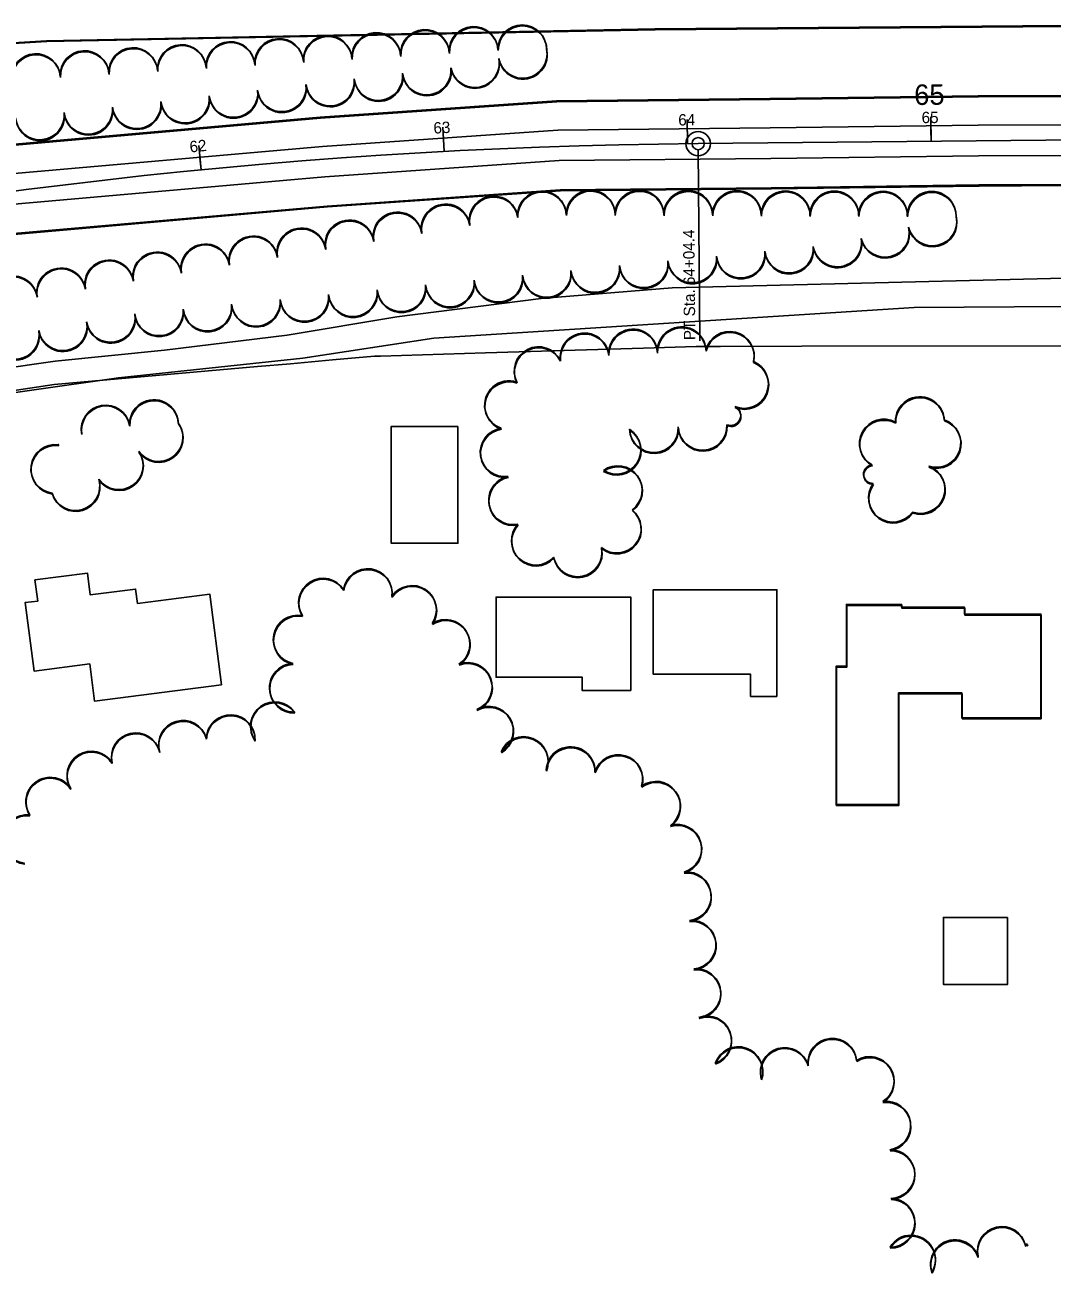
# Model space of a CAD drawing. Extents: x -25029 to 2274964, y -81170 to 687028.
# Drawn here: x 1327 to 1748, y -65785 to -65272 of the extents above; entities that cross this region are included whole.
import ezdxf

# ---------------------------------------------------------------- set-up
doc = ezdxf.new("R2010")
doc.units = 0
for name, color, linetype in [('81911BEA - GE_X_CL_20', 7, 'Continuous'), ('81911BEA - GE_X_CL_50', 7, 'Continuous'), ('81911BEA - RW_X_Fee_RW', 7, 'Continuous'), ('BLDG', 7, 'Continuous'), ('GE_X_CL_100', 7, 'Continuous'), ('PM_P_CL_Double_Solid', 7, 'Continuous'), ('PM_P_Lane_Line', 7, 'Continuous'), ('ROAD', 7, 'Continuous'), ('TREES', 7, 'Continuous')]:
    doc.layers.add(name, color=color, linetype=linetype)

msp = doc.modelspace()

# ---------------------------------------------------------------- linework, layer by layer
at = {"layer": '81911BEA - GE_X_CL_20'}
msp.add_line((1602.95, -65321.22), (2242.92, -65314.93), dxfattribs=at)
msp.add_arc((1621.33, -67612.97), 2291.83, 90.45939, 116.45939, dxfattribs=at)
at = {"layer": '81911BEA - GE_X_CL_50'}
for p, q in [((1698.55, -65320.28), (1698.51, -65315.28)), ((1498.62, -65324.43), (1498.35, -65319.44)), ((1598.56, -65321.26), (1598.51, -65316.26)), ((1602.97, -65323.72), (1603.6, -65402.15)), ((1398.91, -65331.96), (1398.42, -65326.99))]:
    msp.add_line(p, q, dxfattribs=at)
msp.add_circle((1602.95, -65321.22), 2.5, dxfattribs=at)
at = {"layer": '81911BEA - RW_X_Fee_RW'}
for points in [[(1258.25, -65432), (1308.21, -65424.66), (1315.73, -65423.55), (1338.51, -65420.2), (1422.11, -65412.8), (1435.61, -65411.61), (1452.86, -65410.08), (1470.11, -65408.55), (1472.59, -65408.47), (1515.58, -65407.16), (1557.08, -65405.88), (1580.56, -65405.16), (1602.17, -65404.5)], [(1602.17, -65404.5), (1612.16, -65404.48), (1645.55, -65404.42), (1759.78, -65404.21), (1815.97, -65404.11), (1822.78, -65404.09), (1947.79, -65403.86)]]:
    msp.add_lwpolyline(points, dxfattribs=at)
at = {"layer": 'BLDG'}
for points in [[(1504.29, -65437.34), (1504.29, -65485.38), (1476.98, -65485.38), (1476.98, -65437.34)], [(1353.15, -65534.86), (1330.3, -65537.83), (1326.66, -65509.74), (1331.82, -65509.07), (1330.7, -65500.41), (1352.2, -65497.62), (1353.36, -65506.58), (1372, -65504.16), (1372.76, -65510.05), (1402.43, -65506.21), (1407.26, -65543.45), (1355.14, -65550.21)], [(1635.3, -65548.23), (1624.44, -65548.23), (1624.44, -65539.12), (1584.53, -65539.12), (1584.53, -65504.43), (1635.3, -65504.43)], [(1575.25, -65545.85), (1555.36, -65545.85), (1555.36, -65540.35), (1520.01, -65540.35), (1520.01, -65507.43), (1575.25, -65507.43)], [(1711.2, -65557.02), (1711.2, -65546.81), (1685.21, -65546.81), (1685.21, -65592.69), (1659.58, -65592.69), (1659.58, -65535.84), (1663.83, -65535.84), (1663.82, -65510.46), (1686.46, -65510.46), (1686.46, -65511.62), (1712.34, -65511.62), (1712.34, -65514.47), (1743.64, -65514.46), (1743.65, -65557.01)], [(1711.3, -65557.44), (1711.3, -65547.23), (1685.31, -65547.23), (1685.31, -65593.11), (1659.68, -65593.11), (1659.68, -65536.26), (1663.93, -65536.26), (1663.93, -65510.88), (1686.57, -65510.88), (1686.57, -65512.04), (1712.45, -65512.04), (1712.45, -65514.89), (1743.75, -65514.89), (1743.75, -65557.44)], [(1729.97, -65639.03), (1729.97, -65666.51), (1703.63, -65666.51), (1703.63, -65639.03)]]:
    msp.add_lwpolyline(points, close=True, dxfattribs=at)
at = {"layer": 'GE_X_CL_100'}
for p, q in [((1698.55, -65320.28), (1698.46, -65310.28)), ((1498.62, -65324.43), (1498.08, -65314.45)), ((1598.56, -65321.26), (1598.46, -65311.26)), ((1398.91, -65331.96), (1397.94, -65322.01))]:
    msp.add_line(p, q, dxfattribs=at)
msp.add_circle((1602.95, -65321.22), 5, dxfattribs=at)
at = {"layer": 'PM_P_CL_Double_Solid'}
msp.add_lwpolyline([(256.92, -65724.32), (448.47, -65628.69), (661.74, -65525.7), (752.85, -65485.26), (811.88, -65462.41), (867.74, -65442.21), (917.24, -65424.43), (971.65, -65408.46), (1030.78, -65391.34), (1090.01, -65376.04), (1149.88, -65362.87), (1235.75, -65345.81), (1319.13, -65333.75), (1448.68, -65322.35), (1545.32, -65315.63), (1632.57, -65314.74), (1717.94, -65313.63), (1753.03, -65313.47)], dxfattribs=at)
at = {"layer": 'PM_P_Lane_Line'}
msp.add_lwpolyline([(246.2, -65743.72), (454.01, -65639.98), (667.02, -65537.11), (757.67, -65496.88), (816.29, -65474.19), (872, -65454.03), (921.14, -65436.39), (975.16, -65420.52), (1034.1, -65403.46), (1092.93, -65388.28), (1152.46, -65375.17), (1237.89, -65358.2), (1320.58, -65346.24), (1449.66, -65334.87), (1545.82, -65328.2), (1632.72, -65327.31), (1718.06, -65326.2), (1752.95, -65326.04)], dxfattribs=at)
at = {"layer": 'ROAD'}
for points in [[(1752.96, -65272.68), (1585.17, -65274.1), (1335.38, -65278.96), (1187.49, -65287.87), (1081.48, -65297.92), (976.5, -65308.34), (858.61, -65308.07), (740.72, -65307.46), (689.55, -65307.56), (689.61, -65295.02), (741.52, -65294.74)], [(1753.1, -65273.11), (1585.31, -65274.51), (1335.52, -65279.34), (1187.62, -65288.23), (1081.61, -65298.27), (976.63, -65308.67), (858.74, -65308.39), (740.85, -65307.77), (689.68, -65307.86), (689.74, -65295.32), (741.65, -65295.05)], [(251.56, -65713.58), (443.18, -65617.92), (656.69, -65514.81), (748.25, -65474.17), (807.68, -65451.17), (863.67, -65430.92), (913.52, -65413.01), (968.29, -65396.94), (1027.61, -65379.77), (1087.21, -65364.37), (1147.42, -65351.12), (1233.72, -65333.97), (1317.74, -65321.82), (1447.74, -65310.39), (1544.85, -65303.64), (1632.43, -65302.75), (1717.84, -65301.63), (1752.98, -65301.47)], [(251.64, -65713.83), (443.27, -65618.19), (656.8, -65515.11), (748.36, -65474.48), (807.79, -65451.48), (863.79, -65431.24), (913.64, -65413.34), (968.41, -65397.27), (1027.73, -65380.11), (1087.34, -65364.72), (1147.55, -65351.48), (1233.85, -65334.34), (1317.87, -65322.2), (1447.87, -65310.78), (1544.98, -65304.04), (1632.56, -65303.16), (1717.97, -65302.06), (1753.11, -65301.9)], [(251.56, -65754.45), (459.3, -65650.75), (672.07, -65548), (762.27, -65507.96), (820.5, -65485.42), (876.07, -65465.32), (924.86, -65447.8), (978.52, -65432.05), (1037.27, -65415.04), (1095.72, -65399.95), (1154.92, -65386.91), (1239.92, -65370.03), (1321.96, -65358.16), (1450.6, -65346.84), (1546.3, -65340.2), (1632.86, -65339.31), (1718.16, -65338.19), (1753, -65338.04)], [(251.64, -65754.7), (459.39, -65651.02), (672.17, -65548.3), (762.38, -65508.27), (820.61, -65485.74), (876.18, -65465.64), (924.98, -65448.13), (978.64, -65432.38), (1037.39, -65415.38), (1095.84, -65400.3), (1155.04, -65387.27), (1240.04, -65370.4), (1322.09, -65358.54), (1450.73, -65347.23), (1546.43, -65340.6), (1632.99, -65339.72), (1718.29, -65338.62), (1753.13, -65338.47)], [(1753.15, -65376.47), (1592.32, -65380.45), (1538.43, -65384.84), (1479.23, -65392.41), (1434.19, -65399.82), (1383.83, -65406.05), (1339.01, -65410.58), (1291.24, -65417.4), (1241.63, -65427.69), (1176.54, -65453.61), (1120.16, -65477.91), (984.25, -65536.93), (987.43, -65548.13), (1171.98, -65465.93), (1233.6, -65441.63), (1291.76, -65427.79), (1365.04, -65417.42), (1440.68, -65409.32), (1494.42, -65401.17), (1691.64, -65388.49), (1753.15, -65388.12)]]:
    msp.add_lwpolyline(points, dxfattribs=at)
at = {"layer": 'TREES'}
for centre, radius, start, end in [((1490.77, -65284.36), 10, 3.5617, 183.5617), ((1510.74, -65283.12), 10, 3.5617, 183.5617), ((1510.87, -65283.52), 10, 3.5547, 183.5547), ((1530.72, -65282.48), 10, 0.1106, 180.1106), ((1530.85, -65282.89), 10, 0.1036, 180.1036), ((1410.93, -65289.33), 10, 3.5617, 183.5617), ((1411.06, -65289.72), 10, 3.5547, 183.5547), ((1430.89, -65288.09), 10, 3.5617, 183.5617), ((1431.02, -65288.48), 10, 3.5547, 183.5547), ((1450.85, -65286.85), 10, 3.5617, 183.5617), ((1450.98, -65287.24), 10, 3.5547, 183.5547), ((1470.81, -65285.6), 10, 3.5617, 183.5617), ((1470.94, -65286), 10, 3.5547, 183.5547), ((1490.9, -65284.76), 10, 3.5547, 183.5547), ((1331.08, -65294.3), 10, 3.5617, 183.5617), ((1331.21, -65294.68), 10, 3.5547, 183.5547), ((1351.04, -65293.06), 10, 3.5617, 183.5617), ((1351.17, -65293.44), 10, 3.5547, 183.5547), ((1371.01, -65291.82), 10, 3.5617, 183.5617), ((1371.14, -65292.2), 10, 3.5547, 183.5547), ((1390.97, -65290.57), 10, 3.5617, 183.5617), ((1391.1, -65290.96), 10, 3.5547, 183.5547), ((1530.9, -65284.35), 10, 190.9128, 10.9128), ((1531.03, -65284.76), 10, 190.9058, 10.9058), ((1491.5, -65291.18), 10, 186.632, 6.632), ((1511.26, -65288.14), 10, 190.8888, 10.8888), ((1511.39, -65288.54), 10, 190.8818, 10.8818), ((1451.83, -65295.79), 9.94, 186.632, 6.632), ((1451.96, -65296.19), 9.94, 186.625, 6.625), ((1471.64, -65293.49), 10, 186.632, 6.632), ((1471.77, -65293.89), 10, 186.625, 6.625), ((1491.63, -65291.58), 10, 186.625, 6.625), ((1412.15, -65300.41), 10, 186.632, 6.632), ((1412.28, -65300.8), 10, 186.625, 6.625), ((1432.02, -65298.1), 10, 186.632, 6.632), ((1432.15, -65298.49), 10, 186.625, 6.625), ((1372.42, -65305.03), 10, 186.632, 6.632), ((1372.55, -65305.41), 10, 186.625, 6.625), ((1392.29, -65302.72), 10, 186.632, 6.632), ((1392.41, -65303.11), 10, 186.625, 6.625), ((1332.69, -65309.64), 10, 186.632, 6.632), ((1332.81, -65310.03), 10, 186.625, 6.625), ((1352.55, -65307.33), 10, 186.632, 6.632), ((1352.68, -65307.72), 10, 186.625, 6.625), ((1538.82, -65350.7), 10, 2.3413, 182.3413), ((1538.94, -65351.1), 10, 2.3343, 182.3343), ((1558.81, -65350.33), 10, 359.7838, 179.7839), ((1558.93, -65350.74), 10, 359.7768, 179.7768), ((1578.81, -65350.4), 10, 359.7838, 179.7839), ((1578.93, -65350.81), 10, 359.7768, 179.7768), ((1598.81, -65350.48), 10, 359.7838, 179.7839), ((1598.93, -65350.89), 10, 359.7768, 179.7768), ((1618.81, -65350.55), 10, 359.7838, 179.7838), ((1618.93, -65350.97), 10, 359.7768, 179.7768), ((1638.81, -65350.63), 10, 359.7838, 179.7839), ((1638.93, -65351.05), 10, 359.7768, 179.7768), ((1658.81, -65350.7), 10, 359.7838, 179.7839), ((1658.93, -65351.13), 10, 359.7768, 179.7768), ((1678.81, -65350.78), 10, 359.7838, 179.7839), ((1678.93, -65351.2), 10, 359.7768, 179.7768), ((1698.81, -65350.85), 10, 359.7838, 179.7839), ((1698.93, -65351.28), 10, 359.7768, 179.7768), ((1499.23, -65356.03), 10, 9.4505, 189.4505), ((1518.96, -65352.75), 10, 9.4505, 189.4505), ((1519.09, -65353.15), 10, 9.4435, 189.4435), ((1479.51, -65359.32), 10, 9.4505, 189.4505), ((1479.63, -65359.72), 10, 9.4435, 189.4435), ((1499.36, -65356.43), 10, 9.4435, 189.4435), ((1699.08, -65353.21), 10, 193.3985, 13.3985), ((1699.2, -65353.64), 10, 193.3915, 13.3915), ((1440.05, -65365.88), 10, 9.4505, 189.4505), ((1440.17, -65366.28), 10, 9.4435, 189.4435), ((1459.78, -65362.6), 10, 9.4505, 189.4505), ((1459.9, -65363), 10, 9.4435, 189.4435), ((1679.63, -65357.84), 10, 193.3816, 13.3816), ((1679.75, -65358.27), 10, 193.3745, 13.3745), ((1420.32, -65369.17), 10, 9.4505, 189.4505), ((1420.44, -65369.56), 10, 9.4435, 189.4435), ((1660.03, -65361.79), 10, 189.4322, 9.4322), ((1660.15, -65362.22), 10, 189.4252, 9.4252), ((1380.86, -65375.73), 10, 9.4505, 189.4505), ((1380.98, -65376.12), 10, 9.4435, 189.4435), ((1400.59, -65372.45), 10, 9.4505, 189.4505), ((1400.71, -65372.84), 10, 9.4435, 189.4435), ((1620.4, -65366.39), 10, 185.677, 5.677), ((1620.52, -65366.81), 10, 185.67, 5.67), ((1640.26, -65364.42), 9.96, 185.677, 5.677), ((1640.38, -65364.84), 9.96, 185.67, 5.67), ((1361.13, -65379.02), 10, 9.4505, 189.4505), ((1361.25, -65379.4), 10, 9.4435, 189.4435), ((1560.69, -65372.33), 10, 185.677, 5.677), ((1560.81, -65372.74), 10, 185.67, 5.67), ((1580.6, -65370.35), 10, 185.677, 5.677), ((1580.72, -65370.76), 10, 185.67, 5.67), ((1600.5, -65368.37), 10, 185.677, 5.677), ((1600.62, -65368.79), 10, 185.67, 5.67), ((1321.68, -65385.59), 10, 9.4505, 189.4505), ((1321.8, -65385.97), 10, 9.4435, 189.4435), ((1341.41, -65382.3), 10, 9.4505, 189.4505), ((1341.52, -65382.69), 10, 9.4435, 189.4435), ((1520.89, -65376.28), 10, 185.677, 5.677), ((1521.01, -65376.69), 10, 185.67, 5.67), ((1540.79, -65374.31), 10, 185.677, 5.677), ((1540.91, -65374.71), 10, 185.67, 5.67), ((1461.18, -65382.22), 10, 185.677, 5.677), ((1461.3, -65382.62), 10, 185.67, 5.67), ((1481.09, -65380.24), 10, 185.677, 5.677), ((1481.21, -65380.64), 10, 185.67, 5.67), ((1500.99, -65378.26), 10, 185.677, 5.677), ((1501.11, -65378.67), 10, 185.67, 5.67), ((1401.48, -65388.15), 10, 185.677, 5.677), ((1421.38, -65386.18), 10, 185.677, 5.677), ((1421.5, -65386.57), 10, 185.67, 5.67), ((1441.28, -65384.2), 10, 185.677, 5.677), ((1441.4, -65384.59), 10, 185.67, 5.67), ((1361.77, -65392.8), 10, 189.6361, 9.6361), ((1361.88, -65393.18), 10, 189.6291, 9.6291), ((1381.58, -65390.13), 10, 185.677, 5.677), ((1381.69, -65390.52), 10, 185.67, 5.67), ((1401.6, -65388.55), 10, 185.67, 5.67), ((1342.07, -65396.24), 10, 190.2106, 10.2106), ((1342.18, -65396.63), 10, 190.2036, 10.2036), ((1576.2, -65407.38), 10, 2.6817, 182.6817), ((1596.18, -65406.46), 10, 2.6139, 182.6139), ((1596.29, -65406.87), 10, 2.6069, 182.6069), ((1322.38, -65399.79), 10, 190.2106, 10.2106), ((1322.5, -65400.17), 10, 190.2036, 10.2036), ((1556.28, -65409), 10, 6.6391, 186.6391), ((1556.39, -65409.41), 10, 6.6321, 186.6321), ((1576.31, -65407.79), 10, 2.6747, 182.6747), ((1615.88, -65408.36), 10, 346.3628, 166.3628), ((1616, -65408.77), 10, 346.3558, 166.3558), ((1537.41, -65414.66), 10, 26.7446, 206.7446), ((1537.53, -65415.07), 10, 26.7376, 206.7376), ((1621.78, -65419.96), 10, 247.5462, 67.5462), ((1621.9, -65420.37), 10, 247.5392, 67.5392), ((1525.28, -65428.63), 10, 71.3467, 251.3467), ((1525.4, -65429.04), 10, 71.3397, 251.3397), ((1379.53, -65436.41), 10, 2.8049, 182.8049), ((1379.64, -65436.8), 10, 2.7979, 182.7979), ((1693.95, -65435.15), 10, 2.6689, 182.6689), ((1694.06, -65435.58), 10, 2.6619, 182.6619), ((1359.68, -65438.59), 10, 9.712, 189.712), ((1359.8, -65438.97), 10, 9.705, 189.705), ((1616.35, -65432.92), 4.06, 246.5402, 66.5402), ((1616.46, -65433.34), 4.06, 246.5332, 66.5332), ((1381.4, -65441.75), 10, 215.6912, 35.6912), ((1381.51, -65442.14), 10, 215.6842, 35.6842), ((1523.5, -65448.01), 10, 98.1148, 278.1148), ((1523.61, -65448.42), 10, 98.1078, 278.1078), ((1569.41, -65446.99), 10, 237.5458, 57.5458), ((1584.77, -65438.07), 10, 182.728, 2.728), ((1584.88, -65438.49), 10, 182.721, 2.721), ((1604.74, -65437.12), 10, 182.728, 2.728), ((1604.86, -65437.54), 10, 182.721, 2.721), ((1679.18, -65444.4), 10, 61.4299, 241.4299), ((1679.29, -65444.82), 10, 61.4229, 241.4229), ((1700.77, -65444.17), 10, 251.5232, 71.5232), ((1700.88, -65444.6), 10, 251.5162, 71.5162), ((1569.52, -65447.4), 10, 237.5388, 57.5388), ((1339, -65454.83), 10, 82.6408, 262.6408), ((1339.11, -65455.21), 10, 82.6338, 262.6338), ((1340.36, -65444.87), 0.093, 27.15, 207.15), ((1340.47, -65445.25), 0.093, 27.143, 207.143), ((1365.08, -65453.33), 10, 215.0197, 35.0197), ((1365.19, -65453.71), 10, 215.0127, 35.0127), ((1569.94, -65463.5), 10, 306.1211, 126.1211), ((1570.05, -65463.91), 10, 306.1141, 126.1141), ((1674.61, -65456.97), 3.79, 93.2056, 273.2056), ((1674.71, -65457.39), 3.79, 93.1986, 273.1986), ((1694.29, -65463.09), 10, 250.695, 70.695), ((1347.31, -65461.9), 10, 196.4944, 16.4944), ((1526.94, -65467.7), 10, 101.6899, 281.6899), ((1527.04, -65468.11), 10, 101.6829, 281.6829), ((1694.4, -65463.52), 10, 250.688, 70.688), ((1347.42, -65462.29), 10, 196.4874, 16.4874), ((1682.9, -65466.64), 10, 143.9413, 323.9413), ((1683.01, -65467.07), 10, 143.9343, 323.9343), ((1569.53, -65479.34), 10, 230.894, 50.894), ((1569.63, -65479.75), 10, 230.887, 50.887), ((1536.29, -65484.3), 10, 137.1459, 317.1459), ((1536.4, -65484.7), 10, 137.1389, 317.1389), ((1553.42, -65489.1), 10, 191.5271, 11.5271), ((1553.53, -65489.51), 10, 191.5201, 11.5201), ((1448.93, -65509.74), 10, 32.2728, 212.2728), ((1449.03, -65510.14), 10, 32.2658, 212.2658), ((1467.29, -65505.78), 10, 352.0686, 172.0686), ((1467.39, -65506.18), 10, 352.0616, 172.0616), ((1485.5, -65512.72), 10, 326.2132, 146.2132), ((1485.6, -65513.12), 10, 326.2062, 146.2062), ((1438.54, -65524.89), 10, 78.8746, 258.8746), ((1438.64, -65525.29), 10, 78.8676, 258.8676), ((1499.24, -65526.68), 10, 302.8976, 122.8976), ((1499.35, -65527.08), 10, 302.8906, 122.8906), ((1436.96, -65544.7), 10, 92.017, 272.017), ((1437.06, -65545.09), 10, 92.01, 272.01), ((1508.36, -65544.37), 10, 291.5923, 111.5923), ((1508.45, -65544.78), 10, 291.5853, 111.5853), ((1429.16, -65560.48), 10, 35.3692, 215.3692), ((1429.26, -65560.87), 10, 35.3622, 215.3622), ((1411.02, -65565.82), 10, 357.4284, 177.4284), ((1411.11, -65566.21), 10, 357.4214, 177.4214), ((1517.06, -65562.32), 10, 300.1626, 120.1626), ((1517.16, -65562.72), 10, 300.1556, 120.1556), ((1391.42, -65568.13), 10, 16.0238, 196.0238), ((1391.51, -65568.52), 10, 16.0168, 196.0168), ((1372.07, -65573.19), 10, 13.2798, 193.2798), ((1372.17, -65573.57), 10, 13.2728, 193.2728), ((1531.33, -65574.76), 10, 337.6616, 157.6616), ((1531.43, -65575.17), 10, 337.6546, 157.6546), ((1353.85, -65580.76), 10, 31.8635, 211.8635), ((1353.94, -65581.15), 10, 31.8565, 211.8565), ((1550.58, -65578.93), 10, 357.9084, 177.9084), ((1550.67, -65579.34), 10, 357.9014, 177.9014), ((1570.14, -65582.19), 10, 343.1873, 163.1873), ((1570.24, -65582.6), 10, 343.1803, 163.1803), ((1336.95, -65591.46), 10, 32.8256, 212.8256), ((1337.04, -65591.85), 10, 32.8186, 212.8186), ((1585.62, -65593.15), 10, 306.2111, 126.2111), ((1585.72, -65593.56), 10, 306.2041, 126.2041), ((1327.49, -65606.83), 10, 83.9267, 263.9267), ((1327.58, -65607.21), 10, 83.9197, 263.9197), ((1594.35, -65610.81), 10, 286.3837, 106.3837), ((1594.44, -65611.22), 10, 286.3767, 106.3767), ((1598.27, -65630.34), 10, 276.3129, 96.3129), ((1598.36, -65630.76), 10, 276.3059, 96.3059), ((1600.26, -65650.24), 10, 275.0867, 95.0867), ((1600.34, -65650.66), 10, 275.0797, 95.0797), ((1602.19, -65670.15), 10, 275.9754, 95.9754), ((1602.27, -65670.56), 10, 275.9684, 95.9684), ((1606.61, -65689.51), 10, 289.7556, 109.7556), ((1606.69, -65689.92), 10, 289.7486, 109.7486), ((1658.03, -65698.69), 10, 5.2656, 185.2656), ((1658.11, -65699.11), 10, 5.2586, 185.2586), ((1619.45, -65702.14), 10, 341.2003, 161.2003), ((1619.53, -65702.56), 10, 341.1933, 161.1933), ((1638.5, -65702.49), 10, 16.7206, 196.7206), ((1638.58, -65702.91), 10, 16.7136, 196.7136), ((1673.36, -65706.21), 10, 302.502, 122.502), ((1673.44, -65706.63), 10, 302.495, 122.495), ((1680.19, -65724.53), 10, 278.3496, 98.3496), ((1680.27, -65724.96), 10, 278.3426, 98.3426), ((1681.86, -65744.43), 10, 271.2814, 91.2814), ((1681.94, -65744.85), 10, 271.2744, 91.2744), ((1681.91, -65764.42), 10, 268.9522, 88.9522), ((1681.98, -65764.85), 10, 268.9452, 88.9452), ((1727.59, -65775.98), 10, 12.8722, 192.8722), ((1727.66, -65776.41), 10, 12.8652, 192.8652), ((1690.31, -65779.54), 10, 329.2264, 149.2264), ((1690.38, -65779.96), 10, 329.2194, 149.2194), ((1708.37, -65781.43), 10, 18.8068, 198.8068), ((1708.44, -65781.86), 10, 18.7998, 198.7998), ((1737.76, -65773.66), 0.431, 12.4933, 192.4934), ((1737.83, -65774.09), 0.431, 12.4863, 192.4864)]:
    msp.add_arc(centre, radius, start, end, dxfattribs=at)

# ---------------------------------------------------------------- texts
at = {"layer": '81911BEA - GE_X_CL_50'}
for s, rotation, p in [('64', 0.5692, (1594.8, -65313.8)), ('65', 0.5628, (1694.69, -65312.82)), ('63', 3.0692, (1494.39, -65317.15)), ('62', 5.5692, (1394.39, -65324.87)), ('PT Sta. 64+04.4', 90.4594, (1601.77, -65401.9))]:
    msp.add_text(s, height=4.68, rotation=rotation, dxfattribs=at).set_placement(p)
at = {"layer": 'GE_X_CL_100'}
msp.add_text('65', height=8.4, rotation=0.5628, dxfattribs=at).set_placement((1691.65, -65305.35))

doc.saveas('drawing.dxf')
